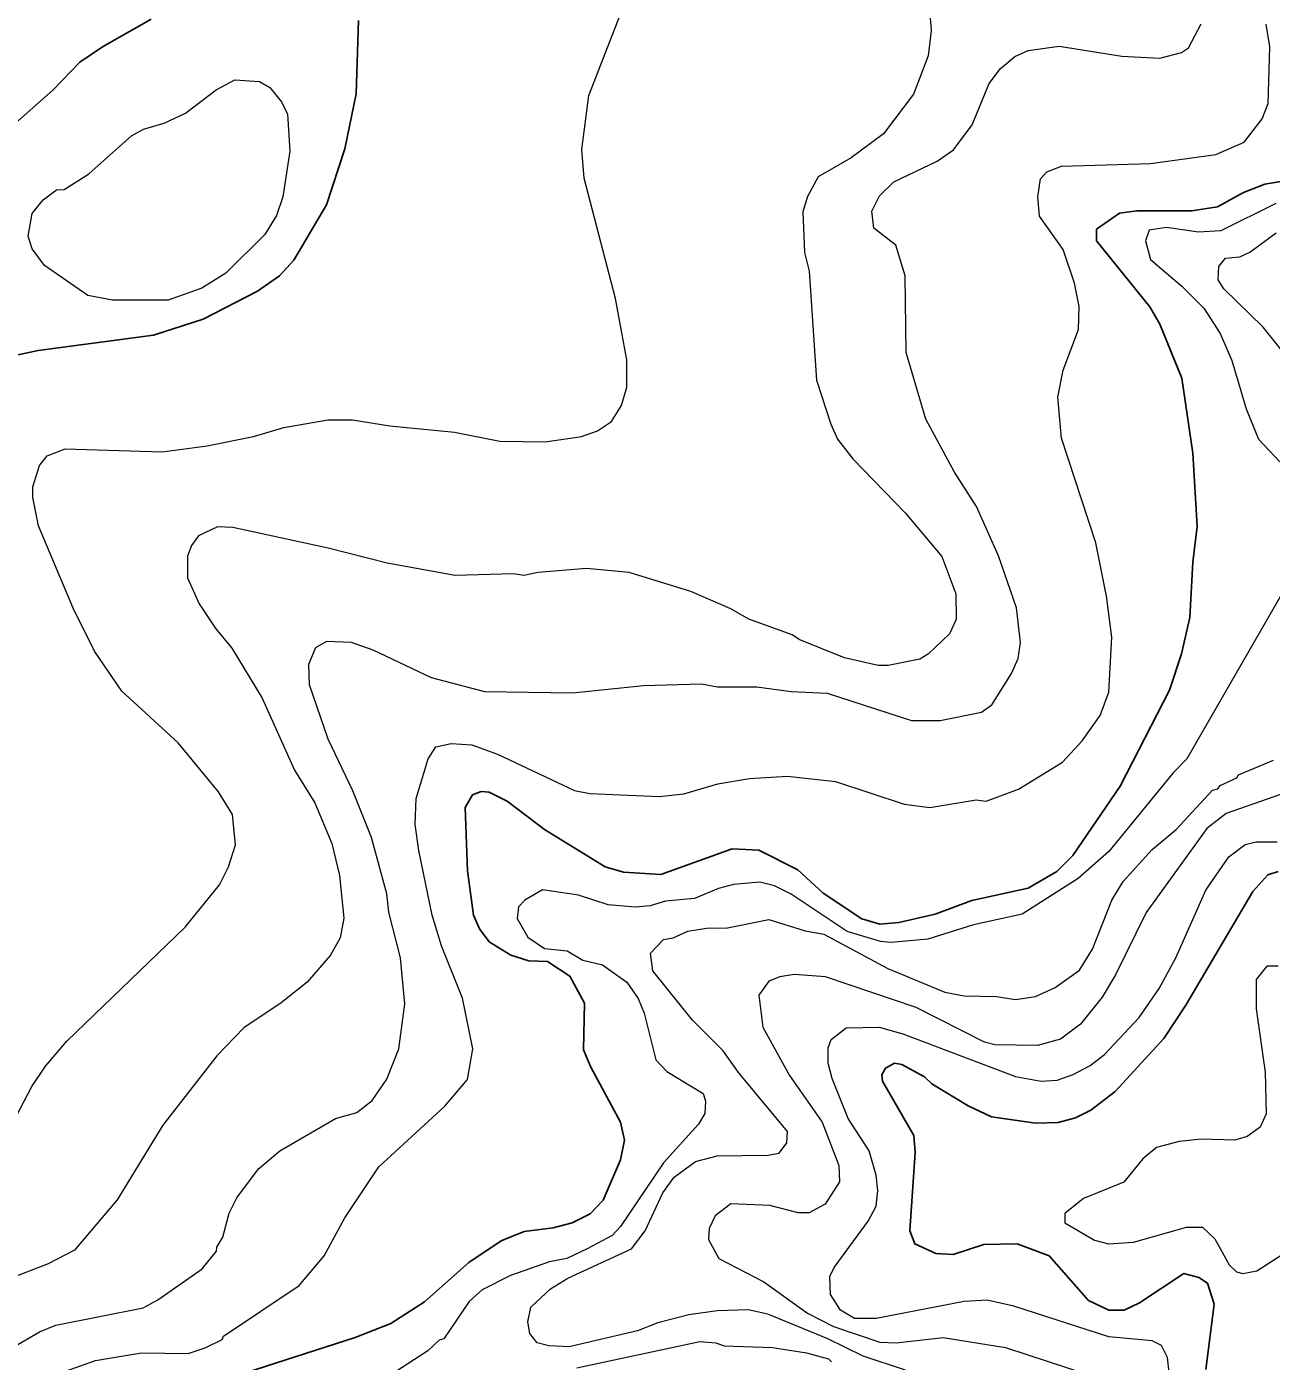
# Model space of a CAD drawing. Extents: x 598.3 to 623.2, y 6902.2 to 6930.1.
# Drawn here: x 619.848 to 621.169, y 6906.184 to 6907.601 of the extents above; entities that cross this region are included whole.
import ezdxf

# ---------------------------------------------------------------- set-up
doc = ezdxf.new("R2010")
doc.units = 0
doc.header["$LTSCALE"] = 0.032
doc.layers.add('1', color=7, linetype='Continuous', lineweight=25)
doc.layers.add('2', color=7, linetype='Continuous', lineweight=13)

msp = doc.modelspace()

# ---------------------------------------------------------------- linework, layer by layer
at = {"layer": '1'}
for points in [[(619.6498, 6907.3509), (619.6888, 6907.3567), (619.7083, 6907.3633), (619.7239, 6907.3727), (619.7514, 6907.4009), (619.764, 6907.4225), (619.8146, 6907.4795), (619.8758, 6907.5335), (619.9046, 6907.563), (619.9284, 6907.5794), (619.9803, 6907.6086)], [(620.2001, 6907.6071), (620.1978, 6907.5293), (620.1856, 6907.4711), (620.1664, 6907.4116), (620.1315, 6907.3529), (620.1165, 6907.3363), (620.0931, 6907.3201), (620.0353, 6907.2904), (619.9827, 6907.2733), (619.8602, 6907.257), (619.8017, 6907.2447)], [(620.1966, 6906.2095), (620.2345, 6906.2244), (620.2704, 6906.2474), (620.3173, 6906.2894), (620.3515, 6906.3124), (620.3759, 6906.3221), (620.4067, 6906.326), (620.4271, 6906.3312), (620.4462, 6906.3408), (620.4599, 6906.3554), (620.4784, 6906.3983), (620.4825, 6906.4191), (620.4785, 6906.4382), (620.4469, 6906.4964), (620.4392, 6906.515), (620.4402, 6906.5643), (620.4246, 6906.5931), (620.4009, 6906.6086), (620.3812, 6906.6095), (620.3618, 6906.6153), (620.3388, 6906.6296), (620.3285, 6906.6432), (620.3223, 6906.6579), (620.3159, 6906.705), (620.3135, 6906.7721), (620.3213, 6906.7854), (620.3303, 6906.7891), (620.3389, 6906.7884), (620.3582, 6906.779), (620.3978, 6906.7488), (620.4622, 6906.7092), (620.4815, 6906.7034), (620.521, 6906.701), (620.5968, 6906.7284), (620.6251, 6906.7268), (620.6664, 6906.7058), (620.6934, 6906.6812), (620.7344, 6906.6541), (620.7536, 6906.6484), (620.7736, 6906.65), (620.8124, 6906.6589), (620.8513, 6906.6735), (620.9112, 6906.6865), (620.9415, 6906.7041), (620.9584, 6906.721), (621.0085, 6906.7947), (621.0609, 6906.8967), (621.0736, 6906.9352), (621.0825, 6906.9737), (621.0858, 6907.0323), (621.0905, 6907.0702), (621.0858, 6907.1483), (621.074, 6907.2277), (621.0508, 6907.2849), (621.04, 6907.3034), (620.9834, 6907.3736), (620.9837, 6907.386), (621.0079, 6907.4028), (621.0265, 6907.4053), (621.0848, 6907.4053), (621.1119, 6907.4094), (621.1395, 6907.4248), (621.1621, 6907.4336), (621.1812, 6907.4367)], [(621.0995, 6906.1756), (621.1083, 6906.2449), (621.1014, 6906.2674), (621.0922, 6906.2735), (621.0761, 6906.2775), (621.0293, 6906.2465), (621.0129, 6906.2388), (620.9967, 6906.2388), (620.9752, 6906.2489), (620.9334, 6906.2962), (620.8995, 6906.3091), (620.8639, 6906.3083), (620.8315, 6906.2979), (620.8131, 6906.2989), (620.7907, 6906.3092), (620.7855, 6906.3227), (620.791, 6906.4059), (620.7895, 6906.4242), (620.7563, 6906.4816), (620.7556, 6906.4883), (620.7595, 6906.4955), (620.769, 6906.5009), (620.7768, 6906.4993), (620.8009, 6906.4862), (620.8088, 6906.4787), (620.8472, 6906.4556), (620.8722, 6906.4437), (620.9193, 6906.437), (620.9429, 6906.4378), (620.9614, 6906.4429), (620.9775, 6906.451), (621.0034, 6906.4706), (621.0549, 6906.5269), (621.0785, 6906.5623), (621.1494, 6906.6829), (621.1655, 6906.7006), (621.1763, 6906.7041)], [(620.0803, 6906.1723), (620.1966, 6906.2095)]]:
    msp.add_lwpolyline(points, dxfattribs=at)
at = {"layer": '2'}
for points in [[(619.8082, 6906.3899), (619.8534, 6906.4762), (619.8681, 6906.4977), (619.8905, 6906.5241), (620.0163, 6906.645), (620.0527, 6906.6902), (620.0621, 6906.7091), (620.0698, 6906.7325), (620.0666, 6906.7647), (620.0516, 6906.7888), (620.0087, 6906.8407), (619.9489, 6906.8956), (619.92, 6906.9381), (619.8973, 6906.9835), (619.8605, 6907.0711), (619.8546, 6907.1011), (619.8546, 6907.1123), (619.8615, 6907.1351), (619.8699, 6907.1453), (619.8889, 6907.1526), (619.9919, 6907.1495), (620.0397, 6907.1558), (620.0887, 6907.1657), (620.1211, 6907.1754), (620.1676, 6907.1834), (620.194, 6907.1834), (620.2336, 6907.177), (620.3021, 6907.1704), (620.3502, 6907.1608), (620.3984, 6907.16), (620.4368, 6907.1657), (620.4538, 6907.1718), (620.4688, 6907.1817), (620.4794, 6907.1988), (620.4851, 6907.2182), (620.4852, 6907.2471), (620.4729, 6907.3124), (620.4398, 6907.4398), (620.4373, 6907.4704), (620.4447, 6907.5277), (620.4981, 6907.6653)], [(620.8065, 6907.6147), (620.808, 6907.5965), (620.8049, 6907.5698), (620.7894, 6907.5291), (620.7576, 6907.4869), (620.723, 6907.4614), (620.6883, 6907.4414), (620.6769, 6907.4204), (620.672, 6907.4042), (620.6737, 6907.361), (620.6785, 6907.3412), (620.6865, 6907.2257), (620.7014, 6907.1788), (620.7087, 6907.163), (620.7249, 6907.1422), (620.7807, 6907.0844), (620.8194, 6907.0385), (620.8344, 6906.9989), (620.8346, 6906.9716), (620.8276, 6906.9563), (620.8052, 6906.935), (620.7962, 6906.9294), (620.7625, 6906.9228), (620.7517, 6906.9228), (620.7161, 6906.931), (620.6685, 6906.95), (620.6605, 6906.9552), (620.6146, 6906.9721), (620.5955, 6906.9829), (620.5529, 6907.0013), (620.4875, 6907.0215), (620.4424, 6907.0256), (620.391, 6907.0215), (620.3756, 6907.0183), (620.3649, 6907.02), (620.3029, 6907.0183), (620.2307, 6907.0313), (620.1681, 6907.0474), (620.0669, 6907.0693), (620.0505, 6907.07), (620.0303, 6907.0603), (620.023, 6907.05), (620.0189, 6907.0388), (620.0189, 6907.0159), (620.0311, 6906.9881), (620.0487, 6906.9616), (620.0659, 6906.9411), (620.098, 6906.8882), (620.1323, 6906.8116), (620.1539, 6906.7772), (620.1719, 6906.7339), (620.18, 6906.6999), (620.1848, 6906.6548), (620.1807, 6906.6338), (620.1704, 6906.6153), (620.1459, 6906.5869), (620.1182, 6906.5648), (620.0787, 6906.5382), (620.05, 6906.5087), (619.9925, 6906.4351), (619.9442, 6906.3559)], [(619.8283, 6906.1961), (619.8618, 6906.2156), (619.8791, 6906.2226), (619.9717, 6906.241), (619.9873, 6906.2495), (620.0344, 6906.2826), (620.0496, 6906.3013), (620.0497, 6906.3056), (620.0561, 6906.3161), (620.0629, 6906.3416), (620.0711, 6906.3578), (620.0942, 6906.3886), (620.1167, 6906.4079), (620.1758, 6906.4419), (620.1983, 6906.4484), (620.2147, 6906.4613), (620.2304, 6906.4837), (620.2431, 6906.5159), (620.2495, 6906.5636), (620.2447, 6906.6125), (620.2326, 6906.6611), (620.2302, 6906.6805), (620.214, 6906.7404), (620.1942, 6906.7898), (620.1682, 6906.8445), (620.1484, 6906.9023), (620.1476, 6906.9243), (620.1548, 6906.942), (620.1665, 6906.9486), (620.1926, 6906.9477), (620.2155, 6906.9393), (620.2773, 6906.91), (620.334, 6906.8953), (620.4274, 6906.8937), (620.5027, 6906.9017), (620.5644, 6906.9033), (620.5813, 6906.9001), (620.623, 6906.9), (620.6596, 6906.8953), (620.6978, 6906.8935), (620.7873, 6906.8645), (620.8176, 6906.8645), (620.8615, 6906.8734), (620.8724, 6906.8811), (620.8933, 6906.9143), (620.9004, 6906.9303), (620.9028, 6906.9473), (620.8986, 6906.9841), (620.8797, 6907.0393), (620.8561, 6907.0914), (620.833, 6907.1278), (620.8025, 6907.1842), (620.7814, 6907.2549), (620.7805, 6907.3364), (620.7706, 6907.3689), (620.7473, 6907.3869), (620.7451, 6907.4048), (620.7534, 6907.4211), (620.7684, 6907.4359), (620.8143, 6907.4581), (620.8317, 6907.4701), (620.8516, 6907.4965), (620.8696, 6907.5404), (620.8816, 6907.5564), (620.8968, 6907.569), (620.9112, 6907.5753), (620.9438, 6907.58), (621.0105, 6907.5694), (621.0507, 6907.5672), (621.0739, 6907.5734), (621.0813, 6907.5782), (621.0947, 6907.6038)], [(619.8893, 6906.1739), (619.9212, 6906.1852), (619.97, 6906.1934), (620.0193, 6906.1927), (620.0375, 6906.1986), (620.0554, 6906.2077), (620.0568, 6906.211), (620.1372, 6906.2648), (620.1637, 6906.2963), (620.1859, 6906.3367), (620.2218, 6906.3907), (620.292, 6906.4552), (620.3158, 6906.4833), (620.3216, 6906.5159), (620.3107, 6906.5699), (620.2885, 6906.6252), (620.2786, 6906.658), (620.2641, 6906.7263), (620.2604, 6906.7539), (620.2615, 6906.7818), (620.2741, 6906.8238), (620.2822, 6906.8364), (620.2987, 6906.8401), (620.3207, 6906.8385), (620.3478, 6906.8287), (620.4295, 6906.7902), (620.4457, 6906.7868), (620.5194, 6906.7836), (620.5457, 6906.7865), (620.5817, 6906.7972), (620.6152, 6906.803), (620.6557, 6906.8053), (620.7067, 6906.7998), (620.7795, 6906.7755), (620.8066, 6906.7722), (620.856, 6906.7801), (620.8663, 6906.7787), (620.9007, 6906.7914), (620.9475, 6906.8201), (620.9685, 6906.8429), (620.9876, 6906.8699), (620.9967, 6906.8944), (620.9999, 6906.953), (620.9943, 6906.9962), (620.983, 6907.0529), (620.9463, 6907.1641), (620.9425, 6907.2077), (620.9482, 6907.2363), (620.9643, 6907.2795), (620.9652, 6907.3038), (620.9602, 6907.3286), (620.9483, 6907.3642), (620.923, 6907.3998), (620.9214, 6907.4202), (620.924, 6907.4393), (620.9308, 6907.4468), (620.9464, 6907.4528), (621.0407, 6907.4555), (621.1102, 6907.4652), (621.1404, 6907.478), (621.1593, 6907.5029), (621.1658, 6907.5193), (621.1674, 6907.5795), (621.1635, 6907.6033)], [(621.174, 6907.413), (621.1154, 6907.3842), (621.0918, 6907.3826), (621.0578, 6907.3875), (621.0395, 6907.3847), (621.0356, 6907.3734), (621.0409, 6907.3536), (621.0741, 6907.3254), (621.0976, 6907.3019), (621.1147, 6907.2752), (621.1271, 6907.2463), (621.1425, 6907.195), (621.1555, 6907.163), (621.178, 6907.1389)], [(621.1788, 6907.2587), (621.1606, 6907.2818), (621.1186, 6907.3225), (621.1126, 6907.3322), (621.1133, 6907.3461), (621.1206, 6907.355), (621.1357, 6907.3566), (621.1462, 6907.3614), (621.1742, 6907.3818)], [(621.1829, 6907.0032), (621.0796, 6906.8237), (621.0649, 6906.8088), (620.9968, 6906.7253), (620.9641, 6906.6968), (620.9047, 6906.659), (620.8529, 6906.6476), (620.8045, 6906.6323), (620.7655, 6906.6289), (620.7544, 6906.63), (620.719, 6906.6406), (620.6594, 6906.6802), (620.6419, 6906.6889), (620.6262, 6906.6928), (620.5982, 6906.6904), (620.5822, 6906.6863), (620.557, 6906.6756), (620.5262, 6906.6727), (620.5097, 6906.6678), (620.4941, 6906.6662), (620.4651, 6906.6689), (620.4336, 6906.6791), (620.3955, 6906.6847), (620.3768, 6906.6736), (620.3702, 6906.6667), (620.3685, 6906.6542), (620.38, 6906.6344), (620.3978, 6906.6225), (620.4217, 6906.6201), (620.4384, 6906.6102), (620.4593, 6906.6053), (620.4852, 6906.5867), (620.4971, 6906.5693), (620.5034, 6906.5537), (620.5158, 6906.5045), (620.5274, 6906.4921), (620.566, 6906.4685), (620.5684, 6906.4605), (620.5677, 6906.4472), (620.561, 6906.4361), (620.524, 6906.3949), (620.4782, 6906.3274), (620.4695, 6906.3179), (620.4431, 6906.3036), (620.4212, 6906.2935), (620.4028, 6906.2898), (620.3614, 6906.2755), (620.3316, 6906.2603), (620.3177, 6906.2478), (620.2907, 6906.2081), (620.2858, 6906.2069), (620.274, 6906.1954), (620.1699, 6906.1281)], [(620.9794, 6906.6218), (620.9997, 6906.6737), (621.0119, 6906.6935), (621.0426, 6906.7275), (621.0681, 6906.7489), (621.1065, 6906.7905), (621.1125, 6906.7919), (621.1149, 6906.7955), (621.1324, 6906.8037), (621.1344, 6906.8068), (621.1713, 6906.8222)], [(621.1788, 6906.7859), (621.1211, 6906.7656), (621.1005, 6906.7497), (621.0363, 6906.6605), (621.0038, 6906.5947), (620.9894, 6906.5707), (620.9667, 6906.5422), (620.9455, 6906.5264), (620.9209, 6906.5197), (620.8755, 6906.5204), (620.8647, 6906.5232), (620.792, 6906.5598), (620.6958, 6906.5924), (620.6627, 6906.5949), (620.6473, 6906.5925), (620.6358, 6906.5877), (620.6252, 6906.5728), (620.6295, 6906.539), (620.6577, 6906.4878), (620.6922, 6906.4382), (620.7102, 6906.3923), (620.7109, 6906.3748), (620.6955, 6906.3512), (620.6786, 6906.3419), (620.6669, 6906.342), (620.6368, 6906.3497), (620.5954, 6906.3514), (620.5789, 6906.3389), (620.5724, 6906.3252), (620.5719, 6906.3136), (620.5827, 6906.2935), (620.6303, 6906.2689), (620.6767, 6906.2356), (620.7045, 6906.2213), (620.7536, 6906.2048), (620.7709, 6906.204), (620.8208, 6906.2095), (620.8869, 6906.199), (620.9765, 6906.1696)], [(621.0606, 6906.1721), (621.059, 6906.1885), (621.0527, 6906.2012), (621.0427, 6906.2063), (620.9967, 6906.2104), (620.8958, 6906.2429), (620.8675, 6906.2492), (620.8432, 6906.2477), (620.7496, 6906.2299), (620.7266, 6906.2299), (620.7117, 6906.2388), (620.7011, 6906.2553), (620.7005, 6906.2745), (620.7051, 6906.2839), (620.7411, 6906.3331), (620.7498, 6906.3489), (620.7514, 6906.3656), (620.7497, 6906.3818), (620.7421, 6906.4078), (620.7199, 6906.4422), (620.7029, 6906.4846), (620.6988, 6906.5008), (620.6988, 6906.5172), (620.7021, 6906.526), (620.718, 6906.5383), (620.7528, 6906.5389), (620.7779, 6906.5318), (620.8977, 6906.4865), (620.9249, 6906.4817), (620.9419, 6906.4829), (620.9589, 6906.4886), (620.9767, 6906.4982), (620.992, 6906.5101), (621.0288, 6906.5493), (621.05, 6906.5801), (621.0679, 6906.6127), (621.0997, 6906.6845), (621.1239, 6906.7196), (621.1415, 6906.7329), (621.1532, 6906.7358), (621.1754, 6906.7356)], [(620.7809, 6906.1749), (620.7358, 6906.1899), (620.6983, 6906.2082), (620.6346, 6906.2344), (620.614, 6906.2392), (620.5809, 6906.238), (620.551, 6906.2337), (620.5181, 6906.2254), (620.4962, 6906.2168), (620.4239, 6906.1999), (620.4023, 6906.2007), (620.3898, 6906.204), (620.3822, 6906.2139), (620.38, 6906.2262), (620.3833, 6906.242), (620.4041, 6906.2614), (620.4225, 6906.2726), (620.49, 6906.3036), (620.5046, 6906.323), (620.5231, 6906.3633), (620.5354, 6906.3798), (620.5579, 6906.3965), (620.5809, 6906.4023), (620.6346, 6906.4031), (620.6466, 6906.4052), (620.655, 6906.4163), (620.6557, 6906.4282), (620.6036, 6906.4908), (620.5872, 6906.5137), (620.5547, 6906.5463), (620.5128, 6906.5988), (620.5102, 6906.6175), (620.5241, 6906.632), (620.5344, 6906.6338), (620.5498, 6906.641), (620.5695, 6906.6441), (620.5919, 6906.6443), (620.6356, 6906.6532), (620.6743, 6906.6411), (620.6942, 6906.6377), (620.7619, 6906.6013), (620.8224, 6906.5762), (620.8432, 6906.5722), (620.8775, 6906.5714), (620.8977, 6906.5683), (620.9187, 6906.5714), (620.9398, 6906.581), (620.9655, 6906.5994), (620.9794, 6906.6218)], [(621.1762, 6906.6038), (621.1645, 6906.6038), (621.153, 6906.5897), (621.153, 6906.5584), (621.1626, 6906.4913), (621.1635, 6906.447), (621.1571, 6906.4327), (621.1435, 6906.423), (621.1305, 6906.4189), (621.0949, 6906.42), (621.0714, 6906.4177), (621.0472, 6906.4112), (621.0327, 6906.3994), (621.0124, 6906.3746), (620.9696, 6906.3572), (620.9498, 6906.3411), (620.9498, 6906.3312), (620.9813, 6906.3128), (620.9962, 6906.3091), (621.0229, 6906.3108), (621.079, 6906.3269), (621.0962, 6906.3268), (621.1093, 6906.3145), (621.1243, 6906.2867), (621.1321, 6906.2792), (621.1387, 6906.2776), (621.1539, 6906.2805), (621.2392, 6906.3357)], [(619.9442, 6906.3559), (619.8988, 6906.3025), (619.8708, 6906.2878), (619.8289, 6906.2717)], [(620.4319, 6906.1773), (620.5626, 6906.2055), (620.5795, 6906.2039), (620.5883, 6906.2007), (620.6395, 6906.199), (620.6759, 6906.1935), (620.699, 6906.1871), (620.7023, 6906.1837)]]:
    msp.add_lwpolyline(points, dxfattribs=at)
msp.add_lwpolyline([(620.0166, 6907.5089), (620.0493, 6907.5337), (620.0691, 6907.5444), (620.0952, 6907.5427), (620.1062, 6907.5363), (620.1185, 6907.5208), (620.1249, 6907.5077), (620.1273, 6907.4686), (620.1199, 6907.4202), (620.1132, 6907.4004), (620.1007, 6907.3803), (620.0595, 6907.339), (620.0339, 6907.3233), (619.9981, 6907.3106), (619.939, 6907.3106), (619.9129, 6907.3155), (619.867, 6907.3474), (619.8539, 6907.3651), (619.8497, 6907.3783), (619.8537, 6907.4026), (619.8654, 6907.417), (619.8798, 6907.4277), (619.8877, 6907.4279), (619.914, 6907.4445), (619.9593, 6907.4848), (619.9721, 6907.4919), (619.9939, 6907.4983)], close=True, dxfattribs=at)

doc.saveas('drawing.dxf')
